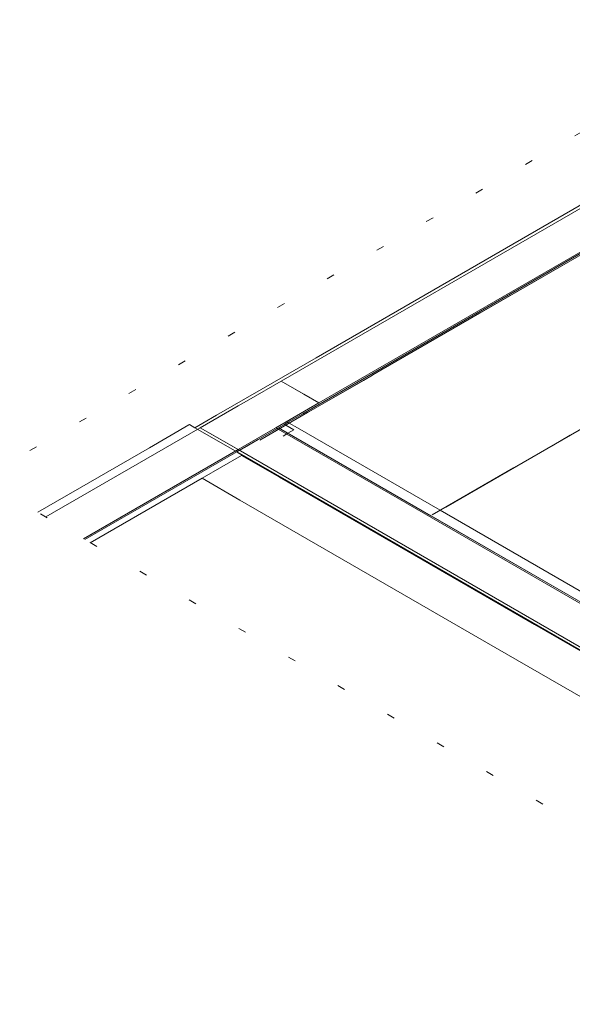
# Model space of a CAD drawing. Header units: millimetres. Extents: x -16331 to -10174, y -4135 to -3584.
# Tile 396 of 456: x -10217 to -10210, y -3997 to -3984. Entities that reach past the tile are written whole.
import ezdxf

# ---------------------------------------------------------------- set-up
doc = ezdxf.new("R2010")
doc.units = ezdxf.units.MM
doc.linetypes.add('DOT', pattern=[0.635, 0, -0.635])
for name, color, linetype, lineweight in [('DI-Área do detalhe', 7, 'DOT', 0), ('IFC-IfcBuildingElementProxy-Contorno', 250, 'Continuous', 5), ('IFC-IfcRoof-Contorno', 250, 'Continuous', 5), ('IFC-IfcSlab-Contorno', 250, 'Continuous', 5), ('IFC-IfcWall-Contorno', 250, 'Continuous', 5), ('IFC-IfcWallStandardCase-Contorno', 250, 'Continuous', 5), ('IFC-Laje-Contorno', 134, 'Continuous', 5), ('IFC-Pilar-Contorno', 83, 'Continuous', 5), ('IFC-Viga-Contorno', 66, 'Continuous', 5)]:
    doc.layers.add(name, color=color, linetype=linetype, lineweight=lineweight)

msp = doc.modelspace()

# ---------------------------------------------------------------- linework, layer by layer
at = {"layer": 'DI-Área do detalhe'}
msp.add_lwpolyline([(-10217.2658, -3990.1248), (-10207.0444, -3984.2234), (-10195.3627, -3990.9678), (-10205.5842, -3996.8691), (-10217.2658, -3990.1248)], dxfattribs=at)
at = {"layer": 'IFC-IfcBuildingElementProxy-Contorno', "lineweight": 5}
for p, q in [((-10205.9185, -3987.3844), (-10211.2882, -3990.4846)), ((-10209.4575, -3989.4276), (-10209.6878, -3989.5606)), ((-10209.6878, -3989.5606), (-10209.9205, -3989.6949)), ((-10209.9205, -3989.6949), (-10210.1614, -3989.834)), ((-10213.91, -3989.8185), (-10213.4234, -3990.0994)), ((-10213.4234, -3990.0994), (-10213.91, -3989.8185)), ((-10210.1614, -3989.834), (-10210.4154, -3989.9806)), ((-10213.4234, -3990.0994), (-10203.9857, -3995.5483)), ((-10210.1463, -3991.9914), (-10213.4234, -3990.0994)), ((-10210.4154, -3989.9806), (-10211.4614, -3990.5846)), ((-10214.418, -3990.1117), (-10213.9313, -3990.3927)), ((-10213.9313, -3990.3927), (-10210.6543, -3992.2847)), ((-10208.2039, -3993.1129), (-10210.1463, -3991.9914)), ((-10210.6543, -3992.2847), (-10208.7119, -3993.4061))]:
    msp.add_line(p, q, dxfattribs=at)
at = {"layer": 'IFC-IfcRoof-Contorno', "lineweight": 5}
for p, q in [((-10214.5855, -3989.4285), (-10215.0935, -3989.7217)), ((-10214.5786, -3989.4245), (-10214.5855, -3989.4285)), ((-10214.5093, -3989.4645), (-10214.5786, -3989.4245)), ((-10213.9715, -3989.7749), (-10214.5093, -3989.4645)), ((-10213.4354, -3989.4645), (-10213.4985, -3989.5009)), ((-10213.3595, -3989.4206), (-10213.4354, -3989.4645)), ((-10213.4354, -3989.4645), (-10211.4784, -3990.5944)), ((-10213.3142, -3989.3945), (-10213.3595, -3989.4206)), ((-10213.3566, -3989.4223), (-10213.3595, -3989.4206)), ((-10213.3422, -3989.4306), (-10213.3566, -3989.4223)), ((-10213.2383, -3989.4906), (-10213.3422, -3989.4306)), ((-10213.2969, -3989.4045), (-10213.3142, -3989.3945)), ((-10213.193, -3989.4645), (-10213.2969, -3989.4045)), ((-10211.3572, -3990.5244), (-10213.193, -3989.4645)), ((-10213.3772, -3989.5709), (-10213.3142, -3989.5345)), ((-10213.3142, -3989.5345), (-10213.2383, -3989.4906)), ((-10215.0935, -3989.7217), (-10216.5287, -3990.5503)), ((-10213.9724, -3989.7745), (-10215.9224, -3990.9003)), ((-10214.418, -3990.1117), (-10213.91, -3989.8185)), ((-10203.9788, -3995.5443), (-10213.9724, -3989.7745)), ((-10213.9585, -3989.7825), (-10213.9715, -3989.7749)), ((-10213.9551, -3989.7845), (-10213.9585, -3989.7825)), ((-10213.9031, -3989.8145), (-10213.9551, -3989.7845)), ((-10213.91, -3989.8185), (-10213.9031, -3989.8145)), ((-10215.8532, -3990.9403), (-10214.418, -3990.1117)), ((-10211.4784, -3990.5944), (-10208.8112, -3992.1343)), ((-10208.69, -3992.0643), (-10211.3572, -3990.5244))]:
    msp.add_line(p, q, dxfattribs=at)
at = {"layer": 'IFC-IfcSlab-Contorno', "lineweight": 5}
for p, q in [((-10207.2901, -3985.9365), (-10210.8552, -3987.9947)), ((-10210.9848, -3988.0696), (-10212.1221, -3988.7262)), ((-10210.8552, -3987.9947), (-10210.9848, -3988.0696)), ((-10212.2274, -3988.787), (-10212.3459, -3988.8554)), ((-10212.2252, -3988.7857), (-10212.2274, -3988.787)), ((-10212.1221, -3988.7262), (-10212.2252, -3988.7857)), ((-10212.3459, -3988.8554), (-10212.9337, -3989.1948)), ((-10212.9337, -3989.1948), (-10213.0633, -3989.2696)), ((-10213.0633, -3989.2696), (-10213.6776, -3989.6243))]:
    msp.add_line(p, q, dxfattribs=at)
at = {"layer": 'IFC-IfcWall-Contorno', "lineweight": 5}
for p, q in [((-10208.5668, -3986.0335), (-10212.9505, -3988.5645)), ((-10213.2969, -3989.4045), (-10207.8409, -3986.2545)), ((-10212.4135, -3988.8745), (-10208.0299, -3986.3435)), ((-10212.9505, -3988.5645), (-10213.659, -3988.9735)), ((-10213.1221, -3989.2835), (-10212.4135, -3988.8745)), ((-10213.659, -3988.9735), (-10214.2318, -3989.3043)), ((-10214.2318, -3989.3043), (-10214.4086, -3989.4063)), ((-10213.3142, -3989.3945), (-10213.1221, -3989.2835)), ((-10214.4086, -3989.4063), (-10214.5093, -3989.4645)), ((-10214.5093, -3989.4645), (-10214.1737, -3989.6582)), ((-10213.6949, -3989.6143), (-10213.4354, -3989.4645)), ((-10213.4354, -3989.4645), (-10213.3595, -3989.4206)), ((-10213.3595, -3989.4206), (-10213.3142, -3989.3945)), ((-10214.1737, -3989.6582), (-10213.9724, -3989.7745)), ((-10213.9724, -3989.7745), (-10213.8717, -3989.7163)), ((-10213.8717, -3989.7163), (-10213.6949, -3989.6143))]:
    msp.add_line(p, q, dxfattribs=at)
at = {"layer": 'IFC-IfcWallStandardCase-Contorno', "lineweight": 5}
for p, q in [((-10213.4354, -3989.4645), (-10213.6949, -3989.6143)), ((-10213.3142, -3989.5345), (-10213.4354, -3989.4645)), ((-10208.8112, -3992.1343), (-10213.3142, -3989.5345)), ((-10213.6949, -3989.6143), (-10213.9724, -3989.7745)), ((-10213.9724, -3989.7745), (-10213.9585, -3989.7825)), ((-10213.9585, -3989.7825), (-10213.9551, -3989.7845)), ((-10213.9551, -3989.7845), (-10213.9031, -3989.8145)), ((-10213.9031, -3989.8145), (-10213.8511, -3989.8445)), ((-10213.8511, -3989.8445), (-10213.4164, -3990.0954)), ((-10213.4164, -3990.0954), (-10204.5157, -3995.2343))]:
    msp.add_line(p, q, dxfattribs=at)
at = {"layer": 'IFC-Laje-Contorno', "lineweight": 5}
for p, q in [((-10207.8582, -3986.2245), (-10212.9158, -3989.1445)), ((-10212.9158, -3989.1445), (-10213.4701, -3989.4644)), ((-10213.4701, -3989.4644), (-10203.9788, -3994.9442)), ((-10213.9551, -3989.7445), (-10214.5093, -3990.0645)), ((-10204.4638, -3995.2243), (-10213.9551, -3989.7445)), ((-10214.5093, -3990.0645), (-10215.9398, -3990.8903))]:
    msp.add_line(p, q, dxfattribs=at)
at = {"layer": 'IFC-Pilar-Contorno', "lineweight": 5}
for p, q in [((-10213.4008, -3988.8645), (-10213.8165, -3989.1045)), ((-10213.1098, -3989.0325), (-10213.4008, -3988.8645)), ((-10212.9158, -3989.1445), (-10213.1098, -3989.0325)), ((-10213.9551, -3989.1845), (-10214.44, -3989.4645)), ((-10213.8165, -3989.1045), (-10213.9551, -3989.1845)), ((-10213.4701, -3989.4644), (-10212.9158, -3989.1445)), ((-10214.44, -3989.4645), (-10214.2461, -3989.5765)), ((-10213.5394, -3989.5045), (-10213.4701, -3989.4644)), ((-10214.2461, -3989.5765), (-10213.9551, -3989.7445)), ((-10213.9551, -3989.7445), (-10213.5394, -3989.5045))]:
    msp.add_line(p, q, dxfattribs=at)
at = {"layer": 'IFC-Viga-Contorno', "lineweight": 5}
for p, q in [((-10208.3432, -3985.9445), (-10213.4008, -3988.8645)), ((-10212.9158, -3989.1445), (-10207.8582, -3986.2245)), ((-10213.4008, -3988.8645), (-10212.9158, -3989.1445)), ((-10214.44, -3989.4645), (-10216.4247, -3990.6103)), ((-10213.9551, -3989.7445), (-10214.44, -3989.4645)), ((-10213.4701, -3989.4645), (-10213.9551, -3989.7445)), ((-10203.9788, -3994.9443), (-10213.4701, -3989.4645)), ((-10215.9398, -3990.8903), (-10213.9551, -3989.7445)), ((-10213.9551, -3989.7445), (-10204.4638, -3995.2243))]:
    msp.add_line(p, q, dxfattribs=at)

doc.saveas('drawing.dxf')
